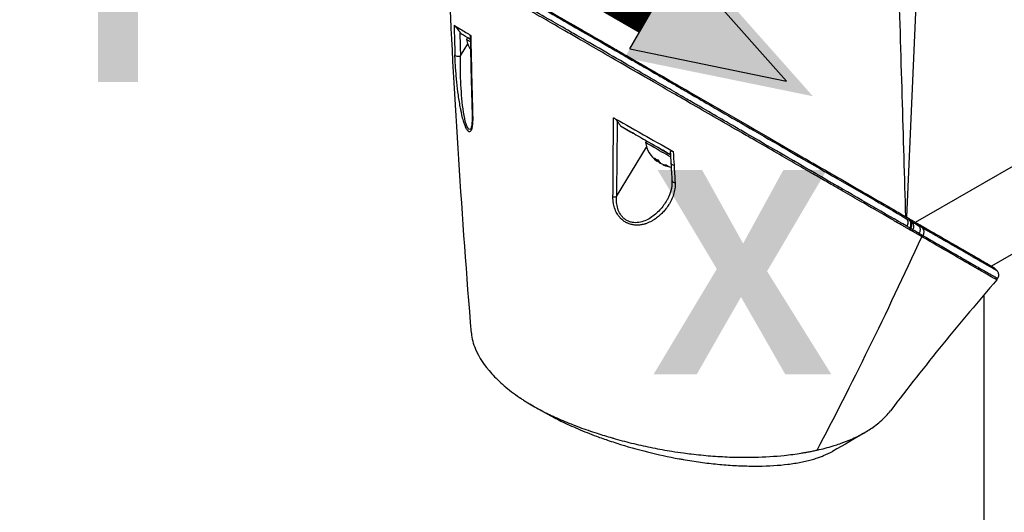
# Model space of a CAD drawing. Header units: millimetres. Extents: x 0 to 4378, y 0 to 2376.
# Tile 322 of 331: x 2525 to 2673, y 1785 to 1859. Entities that reach past the tile are written whole.
import ezdxf

# ---------------------------------------------------------------- set-up
doc = ezdxf.new("R2010")
doc.units = ezdxf.units.MM
doc.header["$LTSCALE"] = 0.2
for name, color, linetype in [('01_Object Line', 4, 'Continuous'), ('07_Special Line2', 76, 'Continuous'), ('12_Before Rev.Num.', 5, 'Continuous')]:
    doc.layers.add(name, color=color, linetype=linetype)
doc.layers.add('14_Mark', color=7, linetype='Continuous', true_color=0xe03c31)
doc.styles.add('Rainbow-5.0 Style', font='malgunsl.ttf')

# ---------------------------------------------------------------- blocks, each defined once
blk = doc.blocks.new('A$C6724399f_1')
for p, q in [((-49.13, 834.5), (-50.84, 795.47)), ((-117.22, 822.71), (-117.66, 822.96)), ((-117.86, 819.72), (-116.77, 821.52)), ((-116.8, 822.46), (-116.95, 822.2)), ((-116.95, 822.2), (-116.33, 821.85)), ((-49.51, 794.7), (-16.62, 813.69)), ((-51.47, 813.12), (-51.47, 813.12)), ((-93.81, 809.19), (-91.92, 808.1)), ((-89.93, 806.95), (-90.08, 806.69)), ((-94.42, 798.56), (-89.9, 806.01)), ((-51.22, 804.77), (-51.22, 804.77)), ((-88.21, 804.03), (-88.31, 803.86)), ((-87.93, 803.68), (-87.95, 803.65)), ((-87.4, 803.41), (-87.44, 803.35)), ((-20.45, 798.29), (-38.09, 788.11)), ((-50.2, 793.74), (-50.31, 793.55)), ((-50.18, 794.31), (-50.18, 794.31)), ((-50.01, 793.37), (-49.89, 793.57)), ((-37.29, 787.44), (-37.29, 787.44)), ((-37.16, 786.26), (-37.3, 786.03)), ((-39.21, 783.8), (-39.21, 623.11))]:
    blk.add_line(p, q)
for centre, start, end in [((-112.5, 823.01), 190.2393, 212.7053), ((-85.63, 807.49), 190.2388, 232.0131), ((-85.63, 807.49), 247.9842, 263.2518)]:
    blk.add_arc(centre, 4.52, start, end)
for centre, major_axis, ratio, start_param, end_param in [((-39.95, 832.06), (19.5, -33.77), 0.57735, 0, 2.339416), ((-43.13, 830.23), (19.5, -33.77), 0.57735, 0, 2.223644), ((545.32, 1234.31), (485.25, 793.42), 0.571965, 2.416804, 2.42289), ((-78.49, 836.51), (-33.48, 0), 0.57735, 2.492352, 2.492357), ((555.63, 1232.73), (-493.57, -794.91), 0.577143, 5.56265, 5.56757), ((-87.21, 805.38), (30.73, -17.74), 0.000024, 2.817308, 3.006025), ((889.04, 1434.93), (-682.42, -1287.02), 0.573887, 5.480173, 5.482211), ((-78.49, 836.51), (-35, 0), 0.57735, 2.439019, 2.439024), ((883.75, 1431.81), (-678.78, -1280.44), 0.573825, 5.482155, 5.490384), ((-51.58, 812.74), (0.209, 0.668), 0.389271, 4.215986, 4.216649), ((-48.92, 814.99), (-5.56, 0), 0.57735, 1.101371, 1.101415), ((-78.49, 822.06), (32.19, 0), 0.57735, 5.710474, 5.710486), ((-78.49, 795.93), (-35.31, 0), 0.57735, 3.835573, 3.835581), ((-43.13, 830.23), (17.55, -30.4), 0.57735, 5.161829, 5.161837), ((-87.09, 804.96), (-2.99, 1.73), 0.000011, 4.42471, 6.283194), ((-86.94, 805.22), (-2.99, 1.73), 0.000011, 4.483483, 5.134765), ((564.19, 1223.27), (-444.39, -818.33), 0.582049, 5.52716, 5.529889), ((-85.89, 807.64), (-2.25, -3.9), 0.57735, 5.955471, 6.202618), ((-86.36, 807.91), (-2.14, -3.71), 0.816497, 6.198419, 6.36799), ((-85.81, 807.6), (-2.25, -3.9), 0.816497, 6.169141, 6.202651), ((-85.45, 807.39), (-2.25, -3.9), 0.816497, 6.087697, 6.202651), ((-85.37, 807.34), (-2.25, -3.9), 0.57735, 5.955471, 6.202618), ((-85.89, 807.64), (-2.25, -3.9), 0.57735, 0.08054, 0.114044), ((-85.81, 807.6), (-2.25, -3.9), 0.816497, 0.080573, 0.327719), ((-85.45, 807.39), (-2.25, -3.9), 0.816497, 0.080573, 0.327719), ((-84.6, 806.9), (-2.14, -3.71), 0.57735, 6.198386, 6.367958), ((-85.69, 803.58), (-0.499, -0.028), 0.593353, 0.021487, 1.372534), ((550.62, 1214.4), (-435.14, -801.08), 0.58212, 5.529953, 5.533564), ((-78.49, 819.61), (-35.75, 0), 0.57735, 1.092743, 1.092745), ((-85.54, 800.94), (-0.499, -0.03), 0.595357, 0, 0.000029), ((-85.54, 800.94), (-0.499, -0.03), 0.595357, 0.000029, 1.379275), ((-78.49, 785.4), (35.42, 0), 0.57735, 0.683997, 0.683998), ((-50.6, 793.97), (0.5, 0.866), 0.81651, 4.712415, 6.027087), ((-108.67, 827.51), (71.52, -41.33), 0.000458, 0.617321, 0.628447), ((-49.07, 793.09), (0.499, 0.867), 0.824099, 4.711513, 6.025545)]:
    blk.add_ellipse(centre, major_axis=major_axis, ratio=ratio, start_param=start_param, end_param=end_param)
for points, knots in [([(-11.72, 817.8), (-11.9, 822.01), (-12.76, 826.53), (-15.71, 835.61), (-17.74, 840.08), (-21.48, 846.39), (-22.83, 848.41), (-26.4, 853.18), (-28.71, 855.79), (-33.77, 860.56), (-36.5, 862.64), (-39.24, 864.27)], [0.000001, 0.000001, 0.000001, 0.000001, 1.509107, 1.509107, 2.980726, 2.980726, 3.709428, 3.709428, 4.786993, 4.786993, 5.948512, 5.948512, 5.948512, 5.948512]), ([(-39.4, 858.63), (-37.33, 857.01), (-35.3, 855.15), (-30.07, 849.55), (-27.09, 845.48), (-22.05, 836.69), (-20.05, 832.03), (-17.32, 822.78), (-16.61, 818.26), (-16.61, 814.12)], [0.633852, 0.633852, 0.633852, 0.633852, 1.529963, 1.529963, 3.044033, 3.044033, 4.566466, 4.566466, 6.088612, 6.088612, 6.088612, 6.088612]), ([(-106.72, 827.54), (-105.77, 826.98), (-104.71, 826.38), (-103.53, 825.7), (-103.5, 825.68), (-103.47, 825.66), (-103.43, 825.64), (-102.83, 825.29), (-102.19, 824.92), (-101.53, 824.54), (-101.19, 824.35), (-100.85, 824.15), (-100.51, 823.95), (-100.33, 823.85), (-100.16, 823.75), (-99.98, 823.65), (-99.9, 823.6), (-99.81, 823.55), (-99.73, 823.5), (-99.72, 823.5), (-99.72, 823.5), (-99.72, 823.49), (-99.63, 823.44), (-99.5, 823.37), (-99.45, 823.34), (-98.63, 822.87), (-97.57, 822.25), (-96.23, 821.48), (-95.57, 821.09), (-94.83, 820.67), (-94.03, 820.21), (-93.64, 819.98), (-93.22, 819.74), (-92.79, 819.49), (-92.57, 819.36), (-92.35, 819.23), (-92.12, 819.1), (-92.01, 819.04), (-91.9, 818.97), (-91.79, 818.91), (-91.74, 818.88), (-91.69, 818.85), (-91.65, 818.83), (-91.64, 818.82), (-91.62, 818.82), (-91.61, 818.81), (-91.56, 818.78), (-91.45, 818.71), (-91.44, 818.71), (-91.13, 818.53), (-90.3, 818.05), (-88.95, 817.27), (-88.27, 816.88), (-87.47, 816.41), (-86.54, 815.87), (-86.07, 815.6), (-85.57, 815.32), (-85.05, 815.01), (-84.78, 814.86), (-84.51, 814.7), (-84.23, 814.54), (-84.1, 814.46), (-83.95, 814.38), (-83.81, 814.3), (-83.74, 814.26), (-83.67, 814.21), (-83.6, 814.17), (-83.57, 814.16), (-83.54, 814.14), (-83.52, 814.13), (-83.51, 814.12), (-83.5, 814.11), (-83.49, 814.11), (-83.44, 814.08), (-83.38, 814.05), (-83.37, 814.04), (-82.26, 813.4), (-80.09, 812.15), (-77.02, 810.37), (-76.8, 810.24), (-76.58, 810.12), (-76.35, 809.98), (-76.24, 809.92), (-76.12, 809.85), (-76.01, 809.78), (-75.95, 809.75), (-75.89, 809.72), (-75.83, 809.68), (-75.8, 809.67), (-75.77, 809.65), (-75.74, 809.63), (-75.7, 809.61), (-75.67, 809.59), (-75.65, 809.58), (-72.24, 807.61), (-68.19, 805.26), (-63.89, 802.78), (-63.24, 802.4), (-62.58, 802.02), (-61.92, 801.64), (-58.23, 799.5), (-54.4, 797.29), (-50.84, 795.23)], [0, 0, 0, 0, 0.06075, 0.06075, 0.06075, 0.0625, 0.0625, 0.0625, 0.09375, 0.09375, 0.09375, 0.109375, 0.109375, 0.109375, 0.117188, 0.117188, 0.117188, 0.120939, 0.120939, 0.120939, 0.121094, 0.121094, 0.121094, 0.125, 0.125, 0.125, 0.1875, 0.1875, 0.1875, 0.21875, 0.21875, 0.21875, 0.234375, 0.234375, 0.234375, 0.242188, 0.242188, 0.242188, 0.246094, 0.246094, 0.246094, 0.247666, 0.247666, 0.247666, 0.248047, 0.248047, 0.248047, 0.25, 0.25, 0.25, 0.3125, 0.3125, 0.3125, 0.34375, 0.34375, 0.34375, 0.359375, 0.359375, 0.359375, 0.367187, 0.367187, 0.367187, 0.371094, 0.371094, 0.371094, 0.373047, 0.373047, 0.373047, 0.373765, 0.373765, 0.373765, 0.374023, 0.374023, 0.374023, 0.37516, 0.37516, 0.37516, 0.484375, 0.484375, 0.484375, 0.492187, 0.492187, 0.492187, 0.496094, 0.496094, 0.496094, 0.498047, 0.498047, 0.498047, 0.498931, 0.498931, 0.498931, 0.5, 0.5, 0.5, 0.75, 0.75, 0.75, 0.788006, 0.788006, 0.788006, 1, 1, 1, 1]), ([(-106.41, 827.55), (-105.78, 827.19), (-105.14, 826.82), (-103.82, 826.05), (-103.14, 825.66), (-101.05, 824.46), (-99.61, 823.63), (-97.14, 822.2), (-96.14, 821.62), (-94.56, 820.71), (-93.98, 820.37), (-92.74, 819.66), (-92.07, 819.27), (-89.64, 817.87), (-87.87, 816.85), (-85.11, 815.26), (-84.12, 814.68), (-77.55, 810.89), (-71.91, 807.63), (-65.91, 804.17), (-65.27, 803.8), (-63.28, 802.65), (-61.96, 801.89), (-59.31, 800.36), (-57.98, 799.59), (-55.34, 798.07), (-54.04, 797.32), (-52.49, 796.42), (-52.18, 796.24), (-51.65, 795.93), (-51.43, 795.81), (-51.07, 795.6), (-50.89, 795.5), (-50.65, 795.36), (-50.63, 795.34), (-50.33, 795.17), (-50.2, 795.1), (-49.94, 794.95), (-49.81, 794.87), (-49.58, 794.74), (-49.48, 794.68), (-49.32, 794.59), (-49.25, 794.55), (-49.11, 794.47), (-49.04, 794.43), (-48.77, 794.27), (-48.56, 794.15), (-48.09, 793.88), (-47.82, 793.72), (-46.45, 792.93), (-45.44, 792.35), (-43.64, 791.31), (-42.84, 790.85), (-40.8, 789.67), (-39.73, 789.05), (-38.81, 788.52), (-38.66, 788.43), (-38.27, 788.21), (-38.07, 788.09), (-37.77, 787.92), (-37.69, 787.87), (-37.69, 787.87)], [0, 0, 0, 0, 0.264332, 0.264332, 0.528758, 0.528758, 1.056139, 1.056139, 1.406505, 1.406505, 1.606603, 1.606603, 1.835356, 1.835356, 2.445847, 2.445847, 2.794554, 2.794554, 4.769924, 4.769924, 5.00797, 5.00797, 5.526041, 5.526041, 6.089229, 6.089229, 6.695329, 6.695329, 6.850985, 6.850985, 6.965758, 6.965758, 7.072004, 7.072004, 7.117238, 7.117238, 7.152898, 7.152898, 7.188974, 7.188974, 7.2161, 7.2161, 7.234487, 7.234487, 7.254339, 7.254339, 7.310164, 7.310164, 7.395171, 7.395171, 7.733586, 7.733586, 8.048233, 8.048233, 8.627304, 8.627304, 8.751092, 8.751092, 8.989797, 8.989797, 9.251269, 9.251269, 9.251269, 9.251269]), ([(-50.31, 793.55), (-50.34, 793.56), (-50.38, 793.58), (-50.44, 793.62), (-50.47, 793.64), (-50.57, 793.7), (-50.64, 793.73), (-50.83, 793.85), (-50.97, 793.92), (-51.19, 794.05), (-51.28, 794.1), (-51.72, 794.36), (-52.09, 794.57), (-52.7, 794.92), (-52.95, 795.07), (-53.54, 795.41), (-53.88, 795.6), (-54.68, 796.07), (-55.15, 796.34), (-56.26, 796.98), (-56.91, 797.36), (-58.47, 798.25), (-59.38, 798.78), (-60.85, 799.63), (-61.39, 799.94), (-62.57, 800.62), (-63.21, 800.99), (-64.21, 801.57), (-64.56, 801.77), (-65.72, 802.44), (-66.54, 802.91), (-68.33, 803.95), (-69.3, 804.51), (-71.42, 805.73), (-72.58, 806.4), (-74.39, 807.45), (-75.02, 807.81), (-76.87, 808.88), (-78.1, 809.59), (-80.51, 810.98), (-81.7, 811.66), (-83.94, 812.96), (-85, 813.57), (-86.99, 814.72), (-87.93, 815.26), (-90.51, 816.76), (-92.17, 817.71), (-95.05, 819.37), (-96.28, 820.08), (-98.4, 821.31), (-99.3, 821.83), (-100.86, 822.73), (-101.52, 823.11), (-103.14, 824.05), (-104.09, 824.59), (-105.47, 825.39), (-105.92, 825.65), (-106.59, 826.04), (-106.81, 826.16), (-107.13, 826.35), (-107.24, 826.41), (-107.4, 826.51), (-107.46, 826.54), (-107.54, 826.59), (-107.57, 826.6), (-107.62, 826.63), (-107.65, 826.65), (-107.67, 826.66)], [-7.729592, -7.729592, -7.729592, -7.729592, -7.71044, -7.71044, -7.69072, -7.69072, -7.65201, -7.65201, -7.574312, -7.574312, -7.522506, -7.522506, -7.315221, -7.315221, -7.177151, -7.177151, -6.993063, -6.993063, -6.7477, -6.7477, -6.420577, -6.420577, -5.984557, -5.984557, -5.735856, -5.735856, -5.451942, -5.451942, -5.300422, -5.300422, -4.9539, -4.9539, -4.557704, -4.557704, -4.105179, -4.105179, -3.863816, -3.863816, -3.40942, -3.40942, -2.98401, -2.98401, -2.611687, -2.611687, -2.28576, -2.28576, -1.715015, -1.715015, -1.28633, -1.28633, -0.964845, -0.964845, -0.723574, -0.723574, -0.36177, -0.36177, -0.180858, -0.180858, -0.090444, -0.090444, -0.045229, -0.045229, -0.022617, -0.022617, -0.011309, -0.011309, -0.000001, -0.000001, -0.000001, -0.000001]), ([(-50.8, 794.09), (-54.11, 796.01), (-57.89, 798.19), (-62, 800.57), (-66.27, 803.04), (-70.91, 805.73), (-75.76, 808.54), (-75.83, 808.58), (-75.94, 808.64), (-75.98, 808.66), (-76.03, 808.69), (-76.08, 808.72), (-76.13, 808.75), (-77.49, 809.54), (-79.42, 810.65), (-81.98, 812.14), (-82.58, 812.48), (-83.2, 812.84), (-83.87, 813.23), (-84.69, 813.7), (-85.56, 814.21), (-86.48, 814.74), (-87.32, 815.23), (-88.2, 815.74), (-89.12, 816.27), (-89.59, 816.54), (-90.06, 816.81), (-90.54, 817.09), (-90.78, 817.23), (-91.02, 817.37), (-91.27, 817.51), (-91.52, 817.66), (-91.79, 817.82), (-92.02, 817.95), (-92.06, 817.97), (-92.09, 817.99), (-92.13, 818.01), (-95.24, 819.81), (-98.02, 821.42), (-100.37, 822.78), (-100.71, 822.98), (-101.03, 823.16), (-101.35, 823.35), (-102.41, 823.96), (-103.38, 824.52), (-104.26, 825.03), (-105.53, 825.76), (-106.6, 826.38), (-107.52, 826.92)], [0, 0, 0, 0, 0.243156, 0.243156, 0.243156, 0.496094, 0.496094, 0.496094, 0.49988, 0.49988, 0.49988, 0.504451, 0.504451, 0.504451, 0.625, 0.625, 0.625, 0.652935, 0.652935, 0.652935, 0.6875, 0.6875, 0.6875, 0.71875, 0.71875, 0.71875, 0.734375, 0.734375, 0.734375, 0.742187, 0.742187, 0.742187, 0.75, 0.75, 0.75, 0.751384, 0.751384, 0.751384, 0.859711, 0.859711, 0.859711, 0.875, 0.875, 0.875, 0.92633, 0.92633, 0.92633, 1, 1, 1, 1]), ([(-118.82, 824.34), (-118.82, 824.33), (-118.82, 824.33), (-118.81, 824.32), (-118.8, 824.32), (-118.78, 824.3), (-118.76, 824.28), (-118.72, 824.23), (-118.69, 824.2), (-118.63, 824.14), (-118.59, 824.09), (-118.49, 823.98), (-118.42, 823.91), (-118.28, 823.74), (-118.2, 823.64), (-118.07, 823.48), (-118.01, 823.41), (-117.96, 823.35)], [0.0000002, 0.0000002, 0.0000002, 0.0000002, 0.0061129, 0.0061129, 0.0121826, 0.0121826, 0.0227896, 0.0227896, 0.0351343, 0.0351343, 0.0508386, 0.0508386, 0.0707889, 0.0707889, 0.094253, 0.094253, 0.1183109, 0.1183109, 0.1183109, 0.1183109]), ([(-118.82, 824.34), (-118.56, 824.18), (-118.19, 823.94), (-117.35, 823.42), (-116.77, 823.08), (-116.31, 822.8)], [0.000003, 0.000003, 0.000003, 0.000003, 0.596138, 0.596138, 1.498187, 1.498187, 1.498187, 1.498187]), ([(-117.66, 822.96), (-117.71, 823.03), (-117.76, 823.09), (-117.86, 823.22), (-117.91, 823.29), (-117.96, 823.35)], [0.00009515, 0.00009515, 0.00009515, 0.00009515, 0.04141577, 0.04141577, 0.08265735, 0.08265735, 0.08265735, 0.08265735]), ([(-116.35, 822.8), (-116.35, 822.8), (-116.35, 822.8), (-116.34, 822.81), (-116.34, 822.81), (-116.33, 822.81), (-116.32, 822.81), (-116.31, 822.8)], [0.07922317, 0.07922317, 0.07922317, 0.07922317, 0.0845377, 0.0845377, 0.10064264, 0.10064264, 0.11449111, 0.11449111, 0.11449111, 0.11449111]), ([(-117.86, 819.72), (-117.97, 819.66), (-118.17, 819.6), (-118.36, 819.64), (-118.56, 819.67), (-118.68, 819.79), (-118.7, 819.88)], [0, 0, 0, 0, 0.497548, 0.497548, 0.497548, 1, 1, 1, 1]), ([(-116.03, 810.58), (-116.03, 810.41), (-116.03, 810.24), (-116.03, 810.09), (-116.03, 809.93), (-116.03, 809.8), (-116.05, 809.64), (-116.06, 809.47), (-116.07, 809.32), (-116.09, 809.19), (-116.1, 809.11), (-116.11, 809.05), (-116.12, 808.98), (-116.13, 808.93), (-116.14, 808.88), (-116.16, 808.82), (-116.22, 808.58), (-116.3, 808.41), (-116.41, 808.34), (-116.46, 808.31), (-116.51, 808.31), (-116.56, 808.32), (-116.67, 808.35), (-116.78, 808.47), (-116.88, 808.62), (-116.95, 808.72), (-117.03, 808.88), (-117.1, 809.03), (-117.11, 809.06), (-117.12, 809.09), (-117.13, 809.12), (-117.16, 809.19), (-117.19, 809.27), (-117.22, 809.36), (-117.24, 809.41), (-117.26, 809.45), (-117.28, 809.5), (-117.32, 809.64), (-117.38, 809.83), (-117.42, 809.96), (-117.5, 810.22), (-117.57, 810.51), (-117.64, 810.83), (-117.68, 810.99), (-117.72, 811.16), (-117.75, 811.34), (-117.79, 811.51), (-117.82, 811.69), (-117.85, 811.84), (-117.97, 812.46), (-118.08, 813.14), (-118.17, 813.82), (-118.26, 814.47), (-118.34, 815.1), (-118.41, 815.78), (-118.41, 815.8), (-118.41, 815.83), (-118.41, 815.85), (-118.45, 816.2), (-118.48, 816.55), (-118.51, 816.89), (-118.54, 817.23), (-118.57, 817.52), (-118.59, 817.88), (-118.6, 817.9), (-118.6, 817.91), (-118.6, 817.93), (-118.62, 818.27), (-118.64, 818.56), (-118.66, 818.89), (-118.66, 818.91), (-118.66, 818.93), (-118.66, 818.95), (-118.68, 819.27), (-118.69, 819.52), (-118.7, 819.88)], [0, 0, 0, 0, 0.03125, 0.03125, 0.03125, 0.0625, 0.0625, 0.0625, 0.09375, 0.09375, 0.09375, 0.110985, 0.110985, 0.110985, 0.125, 0.125, 0.125, 0.1875, 0.1875, 0.1875, 0.213151, 0.213151, 0.213151, 0.266654, 0.266654, 0.266654, 0.305187, 0.305187, 0.305187, 0.3125, 0.3125, 0.3125, 0.332554, 0.332554, 0.332554, 0.34375, 0.34375, 0.34375, 0.375, 0.375, 0.375, 0.4375, 0.4375, 0.4375, 0.469225, 0.469225, 0.469225, 0.5, 0.5, 0.5, 0.625, 0.625, 0.625, 0.746043, 0.746043, 0.746043, 0.75, 0.75, 0.75, 0.8125, 0.8125, 0.8125, 0.875, 0.875, 0.875, 0.877935, 0.877935, 0.877935, 0.9375, 0.9375, 0.9375, 0.940676, 0.940676, 0.940676, 1, 1, 1, 1]), ([(-117.87, 819.29), (-117.86, 819.36), (-117.86, 819.44), (-117.86, 819.58), (-117.86, 819.65), (-117.86, 819.72)], [0, 0, 0, 0, 0.499955, 0.499955, 1, 1, 1, 1]), ([(-116.25, 808.85), (-116.32, 808.72), (-116.39, 808.65), (-116.66, 808.65), (-116.86, 808.98), (-117.18, 809.97), (-117.3, 810.6), (-117.6, 812.57), (-117.72, 813.99), (-117.86, 816.76), (-117.89, 818.12), (-117.87, 819.29)], [0.1882651, 0.1882651, 0.1882651, 0.1882651, 0.25, 0.25, 0.375, 0.375, 0.5, 0.5, 0.75, 0.75, 1, 1, 1, 1]), ([(-116.25, 808.85), (-116.23, 808.88), (-116.21, 808.93), (-116.16, 809.1), (-116.14, 809.22), (-116.09, 809.56), (-116.07, 809.8), (-116.06, 810.25), (-116.06, 810.47), (-116.07, 810.69)], [0, 0, 0, 0, 0.0585315, 0.0585315, 0.1278996, 0.1278996, 0.2330482, 0.2330482, 0.3149731, 0.3149731, 0.3149731, 0.3149731]), ([(-94.85, 810.41), (-94.82, 810.39), (-94.79, 810.38), (-94.74, 810.34), (-94.71, 810.32), (-94.63, 810.26), (-94.58, 810.21), (-94.44, 810.07), (-94.37, 809.99), (-94.31, 809.91)], [0, 0, 0, 0, 0.00895126, 0.00895126, 0.01944765, 0.01944765, 0.04220813, 0.04220813, 0.0762287, 0.0762287, 0.0762287, 0.0762287]), ([(-94.85, 810.41), (-93.74, 809.79), (-92.18, 808.9), (-89.14, 807.17), (-87.58, 806.3), (-85.89, 805.33)], [0.0000029, 0.0000029, 0.0000029, 0.0000029, 0.3832328, 0.3832328, 0.6375563, 0.6375563, 0.6375563, 0.6375563]), ([(-94.31, 809.91), (-94.23, 809.79), (-94.15, 809.67), (-93.98, 809.43), (-93.9, 809.31), (-93.81, 809.19)], [-0.1435857, -0.1435857, -0.1435857, -0.1435857, -0.0718018, -0.0718018, -0.0000074, -0.0000074, -0.0000074, -0.0000074]), ([(-93.81, 809.19), (-93.14, 808.8), (-92.46, 808.41), (-91.79, 808.03), (-91.02, 807.58), (-90.25, 807.13), (-89.48, 806.69), (-89.46, 806.68), (-89.44, 806.67), (-89.42, 806.65), (-88.36, 806.04), (-87.3, 805.44), (-86.26, 804.84)], [0.0000092, 0.0000092, 0.0000092, 0.0000092, 0.2496691, 0.2496691, 0.2496691, 0.5366951, 0.5366951, 0.5366951, 0.5448948, 0.5448948, 0.5448948, 0.9401326, 0.9401326, 0.9401326, 0.9401326]), ([(-86.29, 805.32), (-86.29, 805.32), (-86.29, 805.32), (-86.29, 805.36), (-86.28, 805.39), (-86.24, 805.42), (-86.21, 805.42), (-86.16, 805.43), (-86.13, 805.42), (-86.07, 805.41), (-86.04, 805.4), (-85.99, 805.38), (-85.97, 805.37), (-85.93, 805.35), (-85.91, 805.34), (-85.89, 805.33)], [0.0696235, 0.0696235, 0.0696235, 0.0696235, 0.0704873, 0.0704873, 0.0988763, 0.0988763, 0.1227668, 0.1227668, 0.1415958, 0.1415958, 0.1576899, 0.1576899, 0.1672569, 0.1672569, 0.176809, 0.176809, 0.176809, 0.176809]), ([(-85.62, 800.64), (-85.6, 800.35), (-85.61, 800.04), (-85.66, 799.74), (-85.7, 799.44), (-85.77, 799.14), (-85.85, 798.88), (-85.86, 798.87), (-85.86, 798.86), (-85.86, 798.85), (-85.95, 798.58), (-86.06, 798.31), (-86.18, 798.05), (-86.3, 797.79), (-86.44, 797.55), (-86.59, 797.32), (-86.6, 797.3), (-86.61, 797.29), (-86.62, 797.27), (-86.78, 797.01), (-86.96, 796.77), (-87.15, 796.54), (-87.29, 796.37), (-87.44, 796.2), (-87.61, 796.03), (-87.67, 795.98), (-87.72, 795.92), (-87.78, 795.87), (-87.93, 795.73), (-88.08, 795.59), (-88.24, 795.47), (-88.46, 795.3), (-88.66, 795.16), (-88.91, 795), (-89.05, 794.92), (-89.18, 794.85), (-89.32, 794.78), (-89.43, 794.72), (-89.55, 794.67), (-89.69, 794.61), (-89.83, 794.55), (-89.98, 794.5), (-90.12, 794.45), (-90.16, 794.44), (-90.2, 794.43), (-90.24, 794.42), (-90.34, 794.39), (-90.44, 794.37), (-90.56, 794.34), (-90.73, 794.31), (-90.9, 794.28), (-91.07, 794.27), (-91.14, 794.27), (-91.2, 794.26), (-91.27, 794.26), (-91.36, 794.26), (-91.45, 794.26), (-91.57, 794.27), (-91.65, 794.27), (-91.73, 794.28), (-91.81, 794.29), (-92, 794.32), (-92.18, 794.35), (-92.36, 794.41), (-92.47, 794.44), (-92.59, 794.48), (-92.71, 794.54), (-92.77, 794.56), (-92.83, 794.59), (-92.89, 794.62), (-93.06, 794.7), (-93.22, 794.8), (-93.38, 794.92), (-93.53, 795.03), (-93.67, 795.16), (-93.8, 795.29), (-93.81, 795.3), (-93.82, 795.31), (-93.83, 795.32), (-93.94, 795.44), (-94.05, 795.57), (-94.15, 795.72), (-94.32, 795.95), (-94.45, 796.19), (-94.55, 796.41), (-94.58, 796.48), (-94.61, 796.56), (-94.64, 796.63), (-94.75, 796.92), (-94.83, 797.23), (-94.88, 797.49), (-94.88, 797.52), (-94.88, 797.55), (-94.89, 797.57), (-94.9, 797.65), (-94.91, 797.73), (-94.92, 797.8), (-94.93, 797.87), (-94.93, 797.94), (-94.94, 798), (-94.94, 798.01), (-94.94, 798.03), (-94.94, 798.04), (-94.95, 798.18), (-94.95, 798.32), (-94.95, 798.49)], [0, 0, 0, 0, 0.06061, 0.06061, 0.06061, 0.122541, 0.122541, 0.122541, 0.125, 0.125, 0.125, 0.18804, 0.18804, 0.18804, 0.25, 0.25, 0.25, 0.254168, 0.254168, 0.254168, 0.323919, 0.323919, 0.323919, 0.375, 0.375, 0.375, 0.39207, 0.39207, 0.39207, 0.4375, 0.4375, 0.4375, 0.5, 0.5, 0.5, 0.533908, 0.533908, 0.533908, 0.5625, 0.5625, 0.5625, 0.59375, 0.59375, 0.59375, 0.602455, 0.602455, 0.602455, 0.625, 0.625, 0.625, 0.65625, 0.65625, 0.65625, 0.669312, 0.669312, 0.669312, 0.6875, 0.6875, 0.6875, 0.700546, 0.700546, 0.700546, 0.731289, 0.731289, 0.731289, 0.75, 0.75, 0.75, 0.759109, 0.759109, 0.759109, 0.785061, 0.785061, 0.785061, 0.81088, 0.81088, 0.81088, 0.8125, 0.8125, 0.8125, 0.835978, 0.835978, 0.835978, 0.875, 0.875, 0.875, 0.888263, 0.888263, 0.888263, 0.9375, 0.9375, 0.9375, 0.942362, 0.942362, 0.942362, 0.956225, 0.956225, 0.956225, 0.96875, 0.96875, 0.96875, 0.970886, 0.970886, 0.970886, 1, 1, 1, 1]), ([(-86.72, 798.23), (-86.5, 798.64), (-86.32, 799.06), (-86.08, 799.96), (-86.01, 800.43), (-86.04, 800.91)], [0, 0, 0, 0, 0.179289, 0.179289, 0.3658999, 0.3658999, 0.3658999, 0.3658999]), ([(-86.72, 798.23), (-86.8, 798.09), (-86.88, 797.95), (-86.97, 797.8), (-87.13, 797.55), (-87.3, 797.31), (-87.48, 797.07), (-87.67, 796.83), (-87.87, 796.6), (-88.08, 796.38), (-88.51, 795.95), (-88.98, 795.56), (-89.52, 795.24), (-89.79, 795.08), (-90.08, 794.95), (-90.37, 794.84), (-90.67, 794.74), (-90.99, 794.66), (-91.31, 794.64), (-91.47, 794.62), (-91.63, 794.62), (-91.8, 794.64), (-91.96, 794.65), (-92.12, 794.68), (-92.28, 794.72), (-92.45, 794.77), (-92.6, 794.83), (-92.75, 794.9), (-92.9, 794.98), (-93.05, 795.06), (-93.18, 795.17), (-93.31, 795.27), (-93.43, 795.38), (-93.54, 795.51), (-93.65, 795.63), (-93.75, 795.76), (-93.84, 795.9), (-94.01, 796.17), (-94.14, 796.46), (-94.23, 796.76), (-94.32, 797.06), (-94.38, 797.36), (-94.4, 797.66), (-94.41, 797.74), (-94.42, 797.81), (-94.42, 797.88), (-94.42, 797.96), (-94.43, 798.03), (-94.43, 798.1)], [0.2223398, 0.2223398, 0.2223398, 0.2223398, 0.2582563, 0.2582563, 0.2582563, 0.3228204, 0.3228204, 0.3228204, 0.3873844, 0.3873844, 0.3873844, 0.5165126, 0.5165126, 0.5165126, 0.5810767, 0.5810767, 0.5810767, 0.6456407, 0.6456407, 0.6456407, 0.6779228, 0.6779228, 0.6779228, 0.7102048, 0.7102048, 0.7102048, 0.7424869, 0.7424869, 0.7424869, 0.7747689, 0.7747689, 0.7747689, 0.8070509, 0.8070509, 0.8070509, 0.839333, 0.839333, 0.839333, 0.903897, 0.903897, 0.903897, 0.9684611, 0.9684611, 0.9684611, 0.9846021, 0.9846021, 0.9846021, 1, 1, 1, 1]), ([(-50.38, 794.97), (-50.43, 795), (-50.48, 795.02), (-50.54, 795.05), (-50.56, 795.07), (-50.59, 795.08), (-50.61, 795.1), (-50.69, 795.14), (-50.77, 795.19), (-50.84, 795.23)], [0, 0, 0, 0, 0.33333, 0.33333, 0.33333, 0.5, 0.5, 0.5, 1, 1, 1, 1]), ([(-50.84, 795.23), (-50.81, 795.2), (-50.79, 795.17), (-50.77, 795.13), (-50.74, 795.09), (-50.72, 795.05), (-50.7, 795), (-50.69, 794.96), (-50.67, 794.91), (-50.66, 794.86), (-50.65, 794.81), (-50.65, 794.76), (-50.64, 794.71), (-50.64, 794.65), (-50.64, 794.6), (-50.65, 794.54), (-50.66, 794.49), (-50.67, 794.44), (-50.68, 794.39), (-50.7, 794.33), (-50.71, 794.28), (-50.73, 794.23), (-50.76, 794.18), (-50.78, 794.14), (-50.8, 794.09)], [0, 0, 0, 0, 0.125, 0.125, 0.125, 0.25, 0.25, 0.25, 0.375, 0.375, 0.375, 0.5, 0.5, 0.5, 0.625, 0.625, 0.625, 0.75, 0.75, 0.75, 0.875, 0.875, 0.875, 1, 1, 1, 1]), ([(-50.34, 793.82), (-50.31, 793.87), (-50.29, 793.92), (-50.27, 793.96), (-50.25, 794.01), (-50.23, 794.06), (-50.22, 794.12), (-50.21, 794.17), (-50.19, 794.22), (-50.19, 794.28), (-50.18, 794.33), (-50.18, 794.39), (-50.18, 794.44), (-50.18, 794.49), (-50.19, 794.54), (-50.2, 794.59), (-50.21, 794.64), (-50.23, 794.69), (-50.24, 794.74), (-50.26, 794.78), (-50.28, 794.82), (-50.31, 794.86), (-50.33, 794.9), (-50.35, 794.94), (-50.38, 794.97)], [0, 0, 0, 0, 0.125, 0.125, 0.125, 0.25, 0.25, 0.25, 0.375, 0.375, 0.375, 0.5, 0.5, 0.5, 0.625, 0.625, 0.625, 0.75, 0.75, 0.75, 0.875, 0.875, 0.875, 1, 1, 1, 1]), ([(-49.94, 794.71), (-50.03, 794.76), (-50.13, 794.82), (-50.23, 794.88), (-50.24, 794.88), (-50.24, 794.88), (-50.24, 794.89)], [0, 0, 0, 0, 0.96178, 0.96178, 0.96178, 1, 1, 1, 1]), ([(-50.2, 793.74), (-50.17, 793.79), (-50.15, 793.83), (-50.13, 793.88), (-50.11, 793.93), (-50.09, 793.98), (-50.08, 794.04), (-50.06, 794.09), (-50.05, 794.14), (-50.05, 794.2), (-50.04, 794.25), (-50.04, 794.3), (-50.04, 794.36), (-50.04, 794.41), (-50.05, 794.46), (-50.06, 794.51), (-50.07, 794.56), (-50.08, 794.61), (-50.1, 794.65), (-50.12, 794.7), (-50.14, 794.74), (-50.16, 794.78), (-50.19, 794.82), (-50.21, 794.85), (-50.24, 794.89)], [0, 0, 0, 0, 0.125, 0.125, 0.125, 0.25, 0.25, 0.25, 0.375, 0.375, 0.375, 0.5, 0.5, 0.5, 0.625, 0.625, 0.625, 0.75, 0.75, 0.75, 0.875, 0.875, 0.875, 1, 1, 1, 1]), ([(-49.94, 794.71), (-49.93, 794.71), (-49.93, 794.71), (-49.93, 794.7), (-49.62, 794.53), (-49.32, 794.35), (-49.01, 794.18)], [0, 0, 0, 0, 0.008616, 0.008616, 0.008616, 1, 1, 1, 1]), ([(-50.01, 793.37), (-50.05, 793.39), (-50.08, 793.41), (-50.12, 793.44), (-50.18, 793.47), (-50.23, 793.5), (-50.28, 793.53), (-50.29, 793.53), (-50.3, 793.54), (-50.31, 793.55)], [0, 0, 0, 0, 0.3844855, 0.3844855, 0.3844855, 0.8996816, 0.8996816, 0.8996816, 1, 1, 1, 1]), ([(-48.55, 792.52), (-48.79, 792.67), (-49.09, 792.84), (-49.56, 793.11), (-49.7, 793.19), (-50.01, 793.37)], [-0.3053506, -0.3053506, -0.3053506, -0.3053506, -0.1855765, -0.1855765, 0, 0, 0, 0]), ([(-48.97, 793.03), (-49.07, 793.09), (-49.17, 793.15), (-49.38, 793.27), (-49.48, 793.33), (-49.68, 793.45), (-49.79, 793.51), (-49.89, 793.57)], [0, 0, 0, 0, 0.332984, 0.332984, 0.66214, 0.66214, 1, 1, 1, 1]), ([(-48.41, 793.83), (-48.51, 793.88), (-48.61, 793.94), (-48.7, 793.99), (-48.7, 794), (-48.71, 794), (-48.71, 794), (-48.82, 794.06), (-48.92, 794.12), (-49.01, 794.18)], [0, 0, 0, 0, 0.4462026, 0.4462026, 0.4462026, 0.4637704, 0.4637704, 0.4637704, 1, 1, 1, 1]), ([(-49.01, 794.18), (-48.99, 794.14), (-48.96, 794.11), (-48.94, 794.07), (-48.91, 794.03), (-48.89, 793.99), (-48.87, 793.94), (-48.86, 793.9), (-48.84, 793.85), (-48.83, 793.8), (-48.82, 793.75), (-48.81, 793.7), (-48.81, 793.65), (-48.81, 793.59), (-48.81, 793.54), (-48.82, 793.49), (-48.82, 793.43), (-48.84, 793.38), (-48.85, 793.33), (-48.86, 793.27), (-48.88, 793.22), (-48.9, 793.17), (-48.92, 793.12), (-48.94, 793.08), (-48.97, 793.03)], [0, 0, 0, 0, 0.125, 0.125, 0.125, 0.25, 0.25, 0.25, 0.375, 0.375, 0.375, 0.5, 0.5, 0.5, 0.625, 0.625, 0.625, 0.75, 0.75, 0.75, 0.875, 0.875, 0.875, 1, 1, 1, 1]), ([(-48.97, 793.03), (-48.87, 792.97), (-48.76, 792.92), (-48.66, 792.86), (-48.56, 792.8), (-48.46, 792.74), (-48.36, 792.68)], [0, 0, 0, 0, 0.501604, 0.501604, 0.501604, 1, 1, 1, 1]), ([(-37.29, 786.03), (-37.29, 786.03), (-37.32, 786.04), (-37.71, 786.27), (-38.97, 786.99), (-42.81, 789.21), (-45.4, 790.72), (-48.55, 792.52)], [0.4585807, 0.4585807, 0.4585807, 0.4585807, 0.5, 0.5, 0.75, 0.75, 1, 1, 1, 1]), ([(-48.36, 792.68), (-47.96, 792.45), (-47.56, 792.22), (-47.18, 792), (-46.41, 791.56), (-45.68, 791.14), (-44.99, 790.74), (-44.3, 790.34), (-43.64, 789.97), (-43.03, 789.61), (-42.42, 789.26), (-41.84, 788.93), (-41.32, 788.63), (-41.15, 788.54), (-41, 788.44), (-40.84, 788.36), (-40.49, 788.16), (-40.17, 787.97), (-39.87, 787.8), (-39.43, 787.55), (-39.04, 787.32), (-38.7, 787.13), (-38.63, 787.09), (-38.56, 787.05), (-38.49, 787.01), (-38.48, 787), (-38.47, 787), (-38.46, 786.99), (-38.38, 786.95), (-38.31, 786.9), (-38.23, 786.86), (-38.18, 786.83), (-38.12, 786.8), (-38.07, 786.77), (-38.01, 786.73), (-37.95, 786.7), (-37.89, 786.67), (-37.88, 786.66), (-37.86, 786.65), (-37.84, 786.64), (-37.83, 786.63), (-37.82, 786.63), (-37.81, 786.62), (-37.8, 786.62), (-37.79, 786.61), (-37.76, 786.6), (-37.74, 786.58), (-37.72, 786.57), (-37.69, 786.55), (-37.68, 786.55), (-37.68, 786.55), (-37.68, 786.55), (-37.67, 786.54), (-37.65, 786.53), (-37.64, 786.52), (-37.62, 786.51), (-37.6, 786.5), (-37.59, 786.5), (-37.57, 786.49), (-37.55, 786.48), (-37.54, 786.47), (-37.51, 786.45), (-37.48, 786.44), (-37.46, 786.42), (-37.45, 786.42), (-37.44, 786.41), (-37.43, 786.41), (-37.43, 786.41), (-37.43, 786.4), (-37.42, 786.4), (-37.42, 786.4), (-37.41, 786.4), (-37.41, 786.4), (-37.38, 786.38), (-37.36, 786.37), (-37.33, 786.35), (-37.33, 786.35), (-37.32, 786.35), (-37.32, 786.35), (-37.29, 786.33), (-37.26, 786.31), (-37.24, 786.3), (-37.22, 786.29), (-37.21, 786.29), (-37.2, 786.28), (-37.2, 786.28), (-37.2, 786.28), (-37.2, 786.28), (-37.19, 786.28), (-37.19, 786.28), (-37.19, 786.28), (-37.19, 786.27), (-37.19, 786.27), (-37.18, 786.27), (-37.18, 786.27), (-37.18, 786.27), (-37.18, 786.27), (-37.17, 786.26), (-37.17, 786.26), (-37.17, 786.26), (-37.16, 786.26), (-37.16, 786.26), (-37.16, 786.26), (-37.16, 786.26), (-37.16, 786.26), (-37.16, 786.26)], [0, 0, 0, 0, 0.0328446, 0.0328446, 0.0328446, 0.0985138, 0.0985138, 0.0985138, 0.1641547, 0.1641547, 0.1641547, 0.2297652, 0.2297652, 0.2297652, 0.25, 0.25, 0.25, 0.2953384, 0.2953384, 0.2953384, 0.3608171, 0.3608171, 0.3608171, 0.375, 0.375, 0.375, 0.3771622, 0.3771622, 0.3771622, 0.3935085, 0.3935085, 0.3935085, 0.40625, 0.40625, 0.40625, 0.421875, 0.421875, 0.421875, 0.4259298, 0.4259298, 0.4259298, 0.4296875, 0.4296875, 0.4296875, 0.4375, 0.4375, 0.4375, 0.4453125, 0.4453125, 0.4453125, 0.4456636, 0.4456636, 0.4456636, 0.4492188, 0.4492188, 0.4492188, 0.453125, 0.453125, 0.453125, 0.4581686, 0.4581686, 0.4581686, 0.46875, 0.46875, 0.46875, 0.4726563, 0.4726563, 0.4726563, 0.4752169, 0.4752169, 0.4752169, 0.4765625, 0.4765625, 0.4765625, 0.484375, 0.484375, 0.484375, 0.4862573, 0.4862573, 0.4862573, 0.5, 0.5, 0.5, 0.515625, 0.515625, 0.515625, 0.5234375, 0.5234375, 0.5234375, 0.5245697, 0.5245697, 0.5245697, 0.5273438, 0.5273438, 0.5273438, 0.53125, 0.53125, 0.53125, 0.5383717, 0.5383717, 0.5383717, 0.546875, 0.546875, 0.546875, 0.5493309, 0.5493309, 0.5493309, 0.5493309]), ([(-37.29, 787.44), (-37.27, 787.41), (-37.24, 787.38), (-37.19, 787.31), (-37.16, 787.27), (-37.11, 787.16), (-37.08, 787.1), (-37.04, 786.93), (-37.03, 786.84), (-37.03, 786.64), (-37.05, 786.53), (-37.1, 786.37), (-37.13, 786.31), (-37.16, 786.26)], [0, 0, 0, 0, 0.0139189, 0.0139189, 0.0291255, 0.0291255, 0.0509681, 0.0509681, 0.0798356, 0.0798356, 0.1115128, 0.1115128, 0.1304525, 0.1304525, 0.1304525, 0.1304525]), ([(-116.22, 778.01), (-116.15, 777.23), (-115.95, 776.43), (-115.09, 774.39), (-114.27, 773.15), (-112.6, 771.31), (-111.98, 770.7), (-110.59, 769.51), (-109.83, 768.92), (-108.99, 768.35)], [2.0243911, 2.0243911, 2.0243911, 2.0243911, 2.1640026, 2.1640026, 2.3735982, 2.3735982, 2.4799234, 2.4799234, 2.5869348, 2.5869348, 2.5869348, 2.5869348]), ([(-108.99, 768.35), (-108.97, 768.34), (-108.95, 768.32), (-108.91, 768.29), (-108.89, 768.28), (-108.83, 768.24), (-108.79, 768.21), (-108.67, 768.13), (-108.59, 768.08), (-108.35, 767.92), (-108.18, 767.81), (-107.68, 767.5), (-107.34, 767.29), (-106.63, 766.88), (-106.26, 766.68), (-105.7, 766.38), (-105.51, 766.29), (-105.22, 766.14), (-105.13, 766.09), (-104.98, 766.02), (-104.93, 766), (-104.86, 765.96), (-104.83, 765.95), (-104.78, 765.92), (-104.76, 765.91), (-104.74, 765.9)], [0.000006, 0.000006, 0.000006, 0.000006, 0.0077656, 0.0077656, 0.0144608, 0.0144608, 0.0278513, 0.0278513, 0.0546324, 0.0546324, 0.1081958, 0.1081958, 0.2151263, 0.2151263, 0.321952, 0.321952, 0.3753541, 0.3753541, 0.4020519, 0.4020519, 0.4154008, 0.4154008, 0.4220656, 0.4220656, 0.4297877, 0.4297877, 0.4297877, 0.4297877]), ([(-64.29, 760.44), (-63.49, 760.62), (-62.71, 760.82), (-61.75, 761.11), (-61.64, 761.15), (-61.24, 761.28), (-60.95, 761.37), (-59.56, 761.87), (-58.54, 762.31), (-57.5, 762.87), (-57.38, 762.94), (-56.98, 763.16), (-56.72, 763.32), (-56.18, 763.67), (-55.9, 763.85), (-55.34, 764.27), (-55.06, 764.5), (-54.19, 765.25), (-53.69, 765.8), (-53.26, 766.36)], [0.000234, 0.000234, 0.000234, 0.000234, 0.319634, 0.319634, 0.361124, 0.361124, 0.471797, 0.471797, 0.914416, 0.914416, 0.9732, 0.9732, 1.107816, 1.107816, 1.261595, 1.261595, 1.436675, 1.436675, 1.825515, 1.825515, 1.825515, 1.825515]), ([(-104.74, 765.9), (-104.39, 765.73), (-104.04, 765.57), (-103.69, 765.41), (-103.29, 765.23), (-102.89, 765.05), (-102.48, 764.88), (-102.08, 764.7), (-101.66, 764.53), (-101.25, 764.37), (-100.83, 764.2), (-100.41, 764.04), (-99.98, 763.88), (-99.12, 763.56), (-98.25, 763.26), (-97.35, 762.97), (-96.61, 762.73), (-95.86, 762.5), (-95.09, 762.28), (-94.94, 762.23), (-94.79, 762.19), (-94.63, 762.14), (-93.71, 761.88), (-92.78, 761.64), (-91.84, 761.42), (-90.89, 761.19), (-89.94, 760.98), (-88.98, 760.79), (-88.03, 760.6), (-87.06, 760.42), (-86.09, 760.27), (-85.51, 760.18), (-84.93, 760.09), (-84.35, 760.01), (-83.96, 759.96), (-83.57, 759.91), (-83.19, 759.86), (-82.22, 759.75), (-81.25, 759.65), (-80.29, 759.57), (-79.33, 759.5), (-78.37, 759.44), (-77.42, 759.4), (-76.47, 759.37), (-75.53, 759.35), (-74.6, 759.36), (-74.29, 759.36), (-73.99, 759.37), (-73.68, 759.37), (-72.13, 759.41), (-70.64, 759.5), (-69.21, 759.65), (-68.35, 759.74), (-67.5, 759.85), (-66.68, 759.98), (-66.48, 760.01), (-66.27, 760.05), (-66.07, 760.09), (-66.02, 760.09), (-65.97, 760.1), (-65.92, 760.11), (-65.87, 760.12), (-65.82, 760.13), (-65.77, 760.14), (-65.67, 760.16), (-65.57, 760.18), (-65.47, 760.2), (-65.37, 760.22), (-65.27, 760.23), (-65.17, 760.25), (-65.07, 760.27), (-64.97, 760.29), (-64.88, 760.31), (-64.78, 760.34), (-64.68, 760.36), (-64.58, 760.38), (-64.48, 760.4), (-64.39, 760.42), (-64.29, 760.44)], [0, 0, 0, 0, 0.0296065, 0.0296065, 0.0296065, 0.0625552, 0.0625552, 0.0625552, 0.0956223, 0.0956223, 0.0956223, 0.1287583, 0.1287583, 0.1287583, 0.1950345, 0.1950345, 0.1950345, 0.25, 0.25, 0.25, 0.2609996, 0.2609996, 0.2609996, 0.3271356, 0.3271356, 0.3271356, 0.3936018, 0.3936018, 0.3936018, 0.4600955, 0.4600955, 0.4600955, 0.5, 0.5, 0.5, 0.5264171, 0.5264171, 0.5264171, 0.593228, 0.593228, 0.593228, 0.6604161, 0.6604161, 0.6604161, 0.7276097, 0.7276097, 0.7276097, 0.75, 0.75, 0.75, 0.8628411, 0.8628411, 0.8628411, 0.9313886, 0.9313886, 0.9313886, 0.9485533, 0.9485533, 0.9485533, 0.9528443, 0.9528443, 0.9528443, 0.957135, 0.957135, 0.957135, 0.9657149, 0.9657149, 0.9657149, 0.9742923, 0.9742923, 0.9742923, 0.9828662, 0.9828662, 0.9828662, 0.9914358, 0.9914358, 0.9914358, 0.999992, 0.999992, 0.999992, 0.999992]), ([(-102.77, 764.81), (-101.94, 764.4), (-101.08, 764.01), (-99.3, 763.25), (-98.37, 762.88), (-96.8, 762.29), (-96.16, 762.07), (-95.13, 761.72), (-94.76, 761.6), (-91.35, 760.51), (-88.18, 759.72), (-84.81, 759.1), (-84.61, 759.06), (-83.98, 758.95), (-83.53, 758.88), (-82.66, 758.74), (-82.23, 758.68), (-81.37, 758.56), (-80.95, 758.51), (-80.09, 758.41), (-79.66, 758.36), (-78.38, 758.24), (-77.53, 758.17), (-75.86, 758.07), (-75.05, 758.05), (-73.87, 758.03), (-73.49, 758.03), (-71.54, 758.05), (-70.06, 758.14), (-68.34, 758.35), (-68, 758.4), (-67.35, 758.5), (-67.03, 758.55), (-66.4, 758.68), (-66.1, 758.74), (-65.52, 758.88), (-65.25, 758.95), (-64.85, 759.07), (-64.73, 759.11), (-64.36, 759.22), (-64.13, 759.3), (-63.7, 759.45), (-63.5, 759.53), (-62.82, 759.81), (-62.37, 760.02), (-61.96, 760.25)], [0.000005, 0.000005, 0.000005, 0.000005, 0.319511, 0.319511, 0.639479, 0.639479, 0.852403, 0.852403, 0.973891, 0.973891, 1.947625, 1.947625, 2.010365, 2.010365, 2.139691, 2.139691, 2.265575, 2.265575, 2.393345, 2.393345, 2.521559, 2.521559, 2.781941, 2.781941, 3.041001, 3.041001, 3.166048, 3.166048, 3.692233, 3.692233, 3.821507, 3.821507, 3.951206, 3.951206, 4.07808, 4.07808, 4.201324, 4.201324, 4.258471, 4.258471, 4.368502, 4.368502, 4.468635, 4.468635, 4.718629, 4.718629, 4.718629, 4.718629])]:
    blk.add_open_spline(points, degree=3, knots=knots)
for points in [[(-50.96, 795.54), (-51.3, 807.34), (-51.67, 819.81), (-52.06, 832.93)], [(-116.22, 778.01), (-117.62, 795.43), (-118.76, 812.88), (-119.57, 830.43)], [(-116.3, 820.46), (-116.32, 821.24), (-116.33, 822.02), (-116.35, 822.8)], [(-116.26, 820.36), (-116.28, 820.39), (-116.3, 820.42), (-116.3, 820.46)], [(-116.3, 820.46), (-116.3, 820.46), (-116.3, 820.46), (-116.3, 820.46)], [(-116.06, 810.68), (-116.15, 813.92), (-116.23, 817.17), (-116.3, 820.42)], [(-116.06, 810.68), (-116.06, 810.64), (-116.05, 810.61), (-116.03, 810.58)], [(-94.95, 798.49), (-94.93, 802.46), (-94.9, 806.43), (-94.85, 810.41)], [(-94.31, 809.91), (-94.36, 806.12), (-94.4, 802.33), (-94.42, 798.56)], [(-116.25, 808.85), (-116.25, 808.85), (-116.25, 808.85), (-116.25, 808.85)], [(-86.19, 803.54), (-86.22, 804.14), (-86.26, 804.73), (-86.29, 805.32)], [(-86.04, 800.91), (-86.09, 801.79), (-86.14, 802.67), (-86.19, 803.55)], [(-94.42, 798.56), (-94.55, 798.48), (-94.78, 798.45), (-94.95, 798.49)], [(-94.43, 798.1), (-94.43, 798.25), (-94.42, 798.4), (-94.42, 798.56)], [(-50.24, 794.89), (-50.29, 794.91), (-50.34, 794.94), (-50.38, 794.97)], [(-50.34, 793.82), (-50.29, 793.8), (-50.25, 793.77), (-50.2, 793.74)], [(-64.29, 760.44), (-59.17, 770.11), (-53.87, 780.91), (-48.55, 792.52)], [(-37.69, 787.87), (-37.56, 787.73), (-37.42, 787.58), (-37.29, 787.44)], [(-37.29, 786.03), (-42.75, 779.73), (-48.09, 773.15), (-53.26, 766.36)], [(-103.11, 764.98), (-104.6, 765.73), (-106.06, 766.53), (-107.46, 767.37)], [(-104.74, 765.9), (-104.1, 765.51), (-103.44, 765.15), (-102.77, 764.81)], [(-103.11, 764.98), (-103, 764.93), (-102.89, 764.87), (-102.78, 764.81)], [(-56.67, 763.35), (-58.48, 762.24), (-60.27, 761.2), (-61.96, 760.25)]]:
    blk.add_open_spline(points, degree=3)
for points, weights, knots in [([(-49.89, 793.57), (-49.99, 793.62), (-50.09, 793.68), (-50.19, 793.74), (-50.19, 793.74), (-50.2, 793.74)], [1, 1.00000000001, 1.00000000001, 1.00000000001, 1.00000000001, 1], [0, 0, 0, 0, 0.96178, 0.96178, 1, 1, 1, 1]), ([(-37.29, 787.44), (-37.29, 787.43), (-37.31, 787.44), (-37.37, 787.48), (-37.44, 787.52), (-37.53, 787.57), (-37.64, 787.63), (-37.77, 787.7), (-37.89, 787.78), (-38.03, 787.86), (-38.21, 787.96), (-38.44, 788.09), (-38.65, 788.21), (-38.9, 788.36), (-39.26, 788.56), (-39.79, 788.87), (-40.42, 789.22), (-41.1, 789.62), (-42.09, 790.19), (-43.46, 790.98), (-45.3, 792.03), (-46.98, 793), (-48.04, 793.61), (-48.41, 793.83)], [1.0000010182, 1.00000102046, 1.00000102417, 1.00000102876, 1.00000103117, 1.00000103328, 1.00000103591, 1.00000103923, 1.00000104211, 1.0000010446, 1.00000104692, 1.00000104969, 1.00000105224, 1.00000105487, 1.00000105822, 1.00000106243, 1.00000106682, 1.00000107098, 1.00000107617, 1.00000108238, 1.00000108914, 1.0000010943, 1.00000109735, 1.00000109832], [0.4433261, 0.4433261, 0.4433261, 0.4433261, 0.4723959, 0.487904, 0.5032925, 0.5187091, 0.5341501, 0.5495914, 0.5650106, 0.5745174, 0.5899446, 0.6123468, 0.6277921, 0.6355162, 0.6625597, 0.6934739, 0.7244066, 0.7553455, 0.7862944, 0.8482151, 0.9101575, 0.9695323, 1, 1, 1, 1])]:
    blk.add_rational_spline(points, weights, degree=3, knots=knots)
blk = doc.blocks.new('A$C36afca62')
h = blk.add_hatch(color=256)
h.dxf.hatch_style = 1
h.paths.add_polyline_path([(6, 0, 1), (-6, 0, 1)])
at = {"layer": '07_Special Line2'}
blk.add_hatch(color=256, dxfattribs=at).paths.add_polyline_path([(51.084, 29.494), (33.418, 25.878), (39.12, 16.002)])
at = {"layer": '12_Before Rev.Num.'}
blk.add_hatch(color=256, dxfattribs=at).paths.add_polyline_path([(0, 58.987), (-5.702, 41.88), (5.702, 41.88)])
at = {"layer": '14_Mark'}
blk.add_hatch(color=256, dxfattribs=at).paths.add_polyline_path([(51.084, -29.494), (39.12, -16.002), (33.418, -25.878)])
blk.add_circle((0, 0), 6)
at = {"layer": '07_Special Line2'}
for p, q in [((48.615, 28.068), (33.893, 25.055)), ((38.645, 16.825), (48.615, 28.068)), ((38.645, 16.825), (33.893, 25.055))]:
    blk.add_line(p, q, dxfattribs=at)
at = {"layer": '07_Special Line2', "const_width": 6}
blk.add_lwpolyline([(36.269, 20.94), (0, 0)], dxfattribs=at)
at = {"layer": '12_Before Rev.Num.'}
for p, q in [((0, 56.136), (-4.752, 41.88)), ((4.752, 41.88), (0, 56.136)), ((4.752, 41.88), (-4.752, 41.88))]:
    blk.add_line(p, q, dxfattribs=at)
at = {"layer": '12_Before Rev.Num.', "const_width": 6}
blk.add_lwpolyline([(0, 41.88), (0, 0)], dxfattribs=at)
at = {"layer": '14_Mark'}
for p, q in [((33.893, -25.055), (38.645, -16.825)), ((48.615, -28.068), (38.645, -16.825)), ((33.893, -25.055), (48.615, -28.068))]:
    blk.add_line(p, q, dxfattribs=at)
at = {"layer": '14_Mark', "const_width": 6}
blk.add_lwpolyline([(36.269, -20.94), (0, 0)], dxfattribs=at)
at = {"insert": (-21.407, -18.551), "char_height": 19.2, "attachment_point": 4, "style": 'Rainbow-5.0 Style'}
blk.add_mtext('{\\fMalgun Gothic Semilight|b1|i0|c129|p50;T}', dxfattribs=at)
at = {"layer": '07_Special Line2', "insert": (43.221, 5.18), "char_height": 19.2, "attachment_point": 4, "style": 'Rainbow-5.0 Style'}
blk.add_mtext('{\\fMalgun Gothic Semilight|b1|i0|c129|p50;Y}', dxfattribs=at)
at = {"layer": '12_Before Rev.Num.', "insert": (-24.704, 42.87), "char_height": 19.2, "attachment_point": 4, "style": 'Rainbow-5.0 Style'}
blk.add_mtext('{\\fMalgun Gothic Semilight|b1|i0|c129|p50;Z}', dxfattribs=at)
at = {"layer": '14_Mark', "insert": (36.133, -46.025), "char_height": 19.2, "attachment_point": 4, "style": 'Rainbow-5.0 Style'}
blk.add_mtext('{\\fMalgun Gothic Semilight|b1|i0|c129|p50;X}', dxfattribs=at)

msp = doc.modelspace()

# ---------------------------------------------------------------- block references
at = {"xscale": 1.6, "yscale": 1.6, "zscale": 1.6}
msp.add_blockref('A$C36afca62', (2562.099, 1894.866), dxfattribs=at)
at = {"layer": '01_Object Line'}
msp.add_blockref('A$C6724399f_1', (2708.753, 1034.021), dxfattribs=at)

doc.saveas('drawing.dxf')
